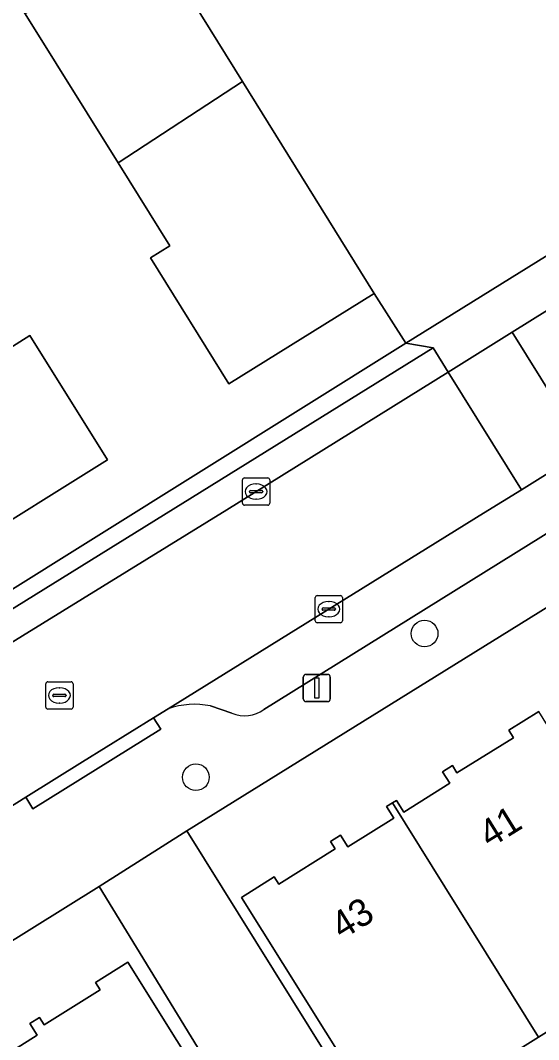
# Model space of a CAD drawing. Extents: x 157767 to 159172, y 387839 to 389425.
# Drawn here: x 158542.27 to 158561.27, y 388006.82 to 388044.19 of the extents above; entities that cross this region are included whole.
import ezdxf

# ---------------------------------------------------------------- set-up
doc = ezdxf.new("R2010")
doc.units = 0
for name, color, linetype in [('IMGEO_Boom', 7, 'Continuous'), ('IMGEO_Erf', 7, 'Continuous'), ('IMGEO_Kolk', 7, 'Continuous'), ('IMGEO_Lichtmast', 7, 'Continuous'), ('IMGEO_Muur', 7, 'Continuous'), ('IMGEO_Pand', 7, 'Continuous'), ('IMGEO_Pand_nummerreeks', 7, 'Continuous'), ('IMGEO_Parkeervlak_open', 7, 'Continuous'), ('IMGEO_Rijbaan_lokaal_open', 7, 'Continuous'), ('IMGEO_Rioolput', 7, 'Continuous'), ('IMGEO_Voetpad_open', 7, 'Continuous')]:
    doc.layers.add(name, color=color, linetype=linetype)

msp = doc.modelspace()

# ---------------------------------------------------------------- linework, layer by layer
at = {"layer": 'IMGEO_Boom'}
for centre in [(158557.088, 388021.71), (158548.706, 388016.442)]:
    msp.add_circle(centre, 0.489, dxfattribs=at)
at = {"layer": 'IMGEO_Erf'}
for points in [[(158540.442, 388058.034), (158543.761, 388052.683), (158547.077, 388047.335), (158550.419, 388041.947), (158555.234, 388034.183), (158556.403, 388032.356), (158573.012, 388042.677), (158580.545, 388047.358)], [(158612.65, 388056.606), (158587.736, 388040.994), (158586.39, 388038.074), (158548.372, 388014.479), (158555.38, 388003.25)], [(158593.345, 388026.976), (158587.983, 388023.623), (158584.909, 388021.701), (158586.479, 388019.18), (158584.205, 388017.764), (158582.638, 388020.281), (158577.29, 388016.937), (158571.95, 388013.598), (158566.602, 388010.254), (158561.261, 388006.915), (158555.735, 388003.46), (158561.649, 387993.981), (158567.213, 387997.459), (158571.276, 388000), (158572.538, 388000.788), (158577.896, 388004.134), (158583.238, 388007.469), (158588.579, 388010.805)], [(158555.735, 388003.46), (158550.371, 388012.038), (158551.579, 388012.793), (158551.748, 388012.52), (158553.815, 388013.813), (158553.645, 388014.085), (158554.01, 388014.313), (158554.276, 388013.887), (158555.96, 388014.94), (158555.693, 388015.364), (158555.916, 388015.504), (158556.057, 388015.592), (158556.324, 388015.167), (158558.007, 388016.22), (158557.74, 388016.645), (158558.105, 388016.873), (158558.275, 388016.6), (158560.342, 388017.892), (158560.171, 388018.164), (158561.273, 388018.854)], [(158552.776, 388000), (158545.154, 388012.431), (158525.213, 388000)], [(158541.21, 388005.94), (158542.884, 388006.987), (158542.619, 388007.409), (158542.973, 388007.631), (158543.143, 388007.359), (158545.198, 388008.646), (158545.028, 388008.916), (158546.213, 388009.657), (158551.599, 388001.043)]]:
    msp.add_lwpolyline(points, dxfattribs=at)
at = {"layer": 'IMGEO_Kolk'}
for p, q in [((158550.411, 388026.49), (158550.411, 388027.342)), ((158550.486, 388027.416), (158551.338, 388027.416)), ((158551.412, 388027.342), (158551.412, 388026.49)), ((158550.899, 388027.196), (158550.924, 388027.196)), ((158550.67, 388026.91), (158550.67, 388026.922)), ((158551.108, 388026.873), (158550.71, 388026.873)), ((158550.713, 388026.959), (158551.111, 388026.959)), ((158550.922, 388026.636), (158550.897, 388026.636)), ((158551.154, 388026.922), (158551.154, 388026.91)), ((158551.338, 388026.416), (158550.486, 388026.416)), ((158553.077, 388022.179), (158553.077, 388023.031)), ((158553.152, 388023.105), (158554.004, 388023.105)), ((158553.565, 388022.885), (158553.59, 388022.885)), ((158554.078, 388023.031), (158554.078, 388022.179)), ((158553.336, 388022.599), (158553.336, 388022.611)), ((158553.774, 388022.562), (158553.376, 388022.562)), ((158553.379, 388022.648), (158553.777, 388022.648)), ((158553.82, 388022.611), (158553.82, 388022.599)), ((158553.588, 388022.325), (158553.563, 388022.325)), ((158554.004, 388022.105), (158553.152, 388022.105))]:
    msp.add_line(p, q, dxfattribs=at)
for points in [[(158550.411, 388026.49), (158550.411, 388027.342)], [(158550.486, 388027.416), (158551.338, 388027.416)], [(158551.412, 388027.342), (158551.412, 388026.49)], [(158551.338, 388026.416), (158550.486, 388026.416)], [(158553.077, 388022.179), (158553.077, 388023.031)], [(158553.152, 388023.105), (158554.004, 388023.105)], [(158554.078, 388023.031), (158554.078, 388022.179)], [(158554.004, 388022.105), (158553.152, 388022.105)]]:
    msp.add_lwpolyline(points, dxfattribs=at)
for centre, radius, start, end in [((158550.488, 388027.34), 0.0765, 91.552, 178.448), ((158550.488, 388027.34), 0.0765, 91.552, 178.448), ((158551.336, 388027.34), 0.0765, 1.552, 88.448), ((158551.336, 388027.34), 0.0765, 1.552, 88.448), ((158550.71, 388026.919), 0.0403, 85.8775, 175.7526), ((158550.707, 388026.909), 0.0366, 178.938, 274.7102), ((158551.111, 388026.916), 0.043, 264.8664, 352.4533), ((158551.115, 388026.921), 0.0386, 1.7309, 96.639), ((158550.488, 388026.492), 0.0765, 181.552, 268.448), ((158550.488, 388026.492), 0.0765, 181.552, 268.448), ((158551.336, 388026.492), 0.0765, 271.552, 358.448), ((158551.336, 388026.492), 0.0765, 271.552, 358.448), ((158553.154, 388023.029), 0.0765, 91.552, 178.448), ((158553.154, 388023.029), 0.0765, 91.552, 178.448), ((158554.002, 388023.029), 0.0765, 1.552, 88.448), ((158554.002, 388023.029), 0.0765, 1.552, 88.448), ((158553.376, 388022.608), 0.0403, 85.8775, 175.7526), ((158553.373, 388022.598), 0.0366, 178.938, 274.7102), ((158553.777, 388022.605), 0.043, 264.8664, 352.4533), ((158553.781, 388022.61), 0.0386, 1.7309, 96.639), ((158553.154, 388022.181), 0.0765, 181.552, 268.448), ((158553.154, 388022.181), 0.0765, 181.552, 268.448), ((158554.002, 388022.181), 0.0765, 271.552, 358.448), ((158554.002, 388022.181), 0.0765, 271.552, 358.448)]:
    msp.add_arc(centre, radius, start, end, dxfattribs=at)
for centre, major_axis, ratio, start_param, end_param in [((158550.898, 388026.916), (-0.387, 0.002), 0.722429, 4.712389, 7.853982), ((158550.923, 388026.916), (-0.39, 0.002), 0.717154, 1.570796, 4.712389), ((158553.564, 388022.605), (-0.387, 0.002), 0.722429, 4.712389, 7.853982), ((158553.589, 388022.605), (-0.39, 0.002), 0.717154, 1.570796, 4.712389)]:
    msp.add_ellipse(centre, major_axis=major_axis, ratio=ratio, start_param=start_param, end_param=end_param, dxfattribs=at)
at = {"layer": 'IMGEO_Lichtmast'}
for p, q in [((158552.64, 388019.314), (158552.64, 388020.114)), ((158552.64, 388020.114), (158552.64, 388019.314)), ((158552.74, 388020.214), (158553.53, 388020.214)), ((158553.53, 388020.214), (158552.74, 388020.214)), ((158553.63, 388020.114), (158553.63, 388019.314)), ((158553.63, 388019.314), (158553.63, 388020.114)), ((158553.53, 388019.214), (158552.74, 388019.214)), ((158552.74, 388019.214), (158553.53, 388019.214))]:
    msp.add_line(p, q, dxfattribs=at)
msp.add_lwpolyline([(158553.06, 388020.089), (158553.21, 388020.089), (158553.21, 388019.339), (158553.06, 388019.339), (158553.06, 388020.089)], dxfattribs=at)
for centre, start, end in [((158552.74, 388020.114), 90, 180), ((158552.74, 388020.114), 90, 180), ((158553.53, 388020.114), 0, 90), ((158553.53, 388020.114), 360, 90), ((158552.74, 388019.314), 180, 270), ((158552.74, 388019.314), 180, 270), ((158553.53, 388019.314), 270, 0), ((158553.53, 388019.314), 270, 0)]:
    msp.add_arc(centre, 0.1, start, end, dxfattribs=at)
at = {"layer": 'IMGEO_Muur'}
for points in [[(158573.012, 388042.677), (158556.403, 388032.356)], [(158556.403, 388032.356), (158555.234, 388034.183)]]:
    msp.add_lwpolyline(points, dxfattribs=at)
at = {"layer": 'IMGEO_Pand'}
for points in [[(158542.447, 388044.435), (158545.856, 388038.968), (158550.419, 388041.947), (158547.077, 388047.335)], [(158550.419, 388041.947), (158545.856, 388038.968), (158547.753, 388035.925), (158547.042, 388035.482), (158549.918, 388030.869), (158555.234, 388034.183)], [(158537.318, 388029.283), (158540.14, 388024.756), (158545.464, 388028.075), (158542.623, 388032.633), (158541.889, 388032.175)], [(158555.916, 388015.504), (158561.261, 388006.915), (158566.602, 388010.254), (158561.273, 388018.854), (158560.171, 388018.164), (158560.342, 388017.892), (158558.275, 388016.6), (158558.105, 388016.873), (158557.74, 388016.645), (158558.007, 388016.22), (158556.324, 388015.167), (158556.057, 388015.592)], [(158555.916, 388015.504), (158555.693, 388015.364), (158555.96, 388014.94), (158554.276, 388013.887), (158554.01, 388014.313), (158553.645, 388014.085), (158553.815, 388013.813), (158551.748, 388012.52), (158551.579, 388012.793), (158550.371, 388012.038), (158555.735, 388003.46), (158561.261, 388006.915)], [(158546.258, 387997.704), (158547.36, 387998.393), (158549.931, 388000), (158551.599, 388001.043), (158546.213, 388009.657), (158545.028, 388008.916), (158545.198, 388008.646), (158543.143, 388007.359), (158542.973, 388007.631), (158542.619, 388007.409), (158542.884, 388006.987), (158541.21, 388005.94), (158544.824, 388000)]]:
    msp.add_lwpolyline(points, close=True, dxfattribs=at)
at = {"layer": 'IMGEO_Parkeervlak_open'}
for points in [[(158586.389, 388043.071), (158574.586, 388035.66), (158562.987, 388028.446), (158560.635, 388026.983), (158559.253, 388026.123), (158547.688, 388018.955)], [(158551.194, 388018.928), (158585.155, 388040.057)], [(158549.238, 388019.056), (158550.027, 388018.794)]]:
    msp.add_lwpolyline(points, dxfattribs=at)
for centre, radius, start, end in [((158548.647, 388016.184), 2.932, 78.3677, 109.0887), ((158550.498, 388019.845), 1.151, 245.8796, 307.221)]:
    msp.add_arc(centre, radius, start, end, dxfattribs=at)
at = {"layer": 'IMGEO_Rijbaan_lokaal_open'}
for points in [[(158602.47, 388053.168), (158607.134, 388056.097), (158604.468, 388060.381), (158598.186, 388056.371), (158595.192, 388054.536), (158582.556, 388046.64), (158582.332, 388046.529), (158565.577, 388036.046), (158560.3, 388032.761), (158562.987, 388028.446), (158574.586, 388035.66), (158586.389, 388043.071)], [(158557.948, 388031.298), (158560.635, 388026.983), (158562.987, 388028.446), (158560.3, 388032.761)]]:
    msp.add_lwpolyline(points, close=True, dxfattribs=at)
for points in [[(158541.291, 388022.91), (158556.403, 388032.356), (158555.234, 388034.183), (158549.918, 388030.869), (158547.042, 388035.482), (158547.753, 388035.925), (158545.856, 388038.968), (158542.447, 388044.435), (158539.118, 388049.775)], [(158541.889, 388032.175), (158542.623, 388032.633), (158545.464, 388028.075), (158540.14, 388024.756)], [(158519.948, 388001.691), (158531.454, 388008.839), (158541.713, 388015.24), (158542.469, 388015.712), (158544.551, 388017.011), (158547.157, 388018.626), (158547.688, 388018.955), (158559.253, 388026.123), (158560.635, 388026.983), (158557.948, 388031.298), (158549.842, 388026.252), (158541.617, 388021.173), (158537.107, 388018.388), (158519.344, 388007.321)], [(158591.454, 388006.263), (158586.097, 388002.918), (158581.424, 388000), (158580.756, 387999.582), (158575.395, 387996.231), (158570.077, 387992.906), (158564.501, 387989.42), (158561.649, 387993.981), (158555.735, 388003.46), (158555.38, 388003.25), (158548.372, 388014.479), (158545.154, 388012.431), (158552.776, 388000), (158553.236, 387999.25), (158552.862, 387999.02), (158557.596, 387991.439), (158560.452, 387986.871), (158555.157, 387983.561), (158549.81, 387980.217), (158544.463, 387976.874), (158539.11, 387973.527)]]:
    msp.add_lwpolyline(points, dxfattribs=at)
at = {"layer": 'IMGEO_Rioolput'}
for p, q in [((158543.202, 388019.016), (158543.202, 388019.868)), ((158543.277, 388019.942), (158544.129, 388019.942)), ((158544.203, 388019.868), (158544.203, 388019.016)), ((158543.69, 388019.722), (158543.715, 388019.722)), ((158543.461, 388019.436), (158543.461, 388019.448)), ((158543.899, 388019.399), (158543.501, 388019.399)), ((158543.504, 388019.485), (158543.902, 388019.485)), ((158543.713, 388019.162), (158543.688, 388019.162)), ((158543.945, 388019.448), (158543.945, 388019.436)), ((158544.129, 388018.942), (158543.277, 388018.942))]:
    msp.add_line(p, q, dxfattribs=at)
for points in [[(158543.202, 388019.016), (158543.202, 388019.868)], [(158543.277, 388019.942), (158544.129, 388019.942)], [(158544.203, 388019.868), (158544.203, 388019.016)], [(158544.129, 388018.942), (158543.277, 388018.942)]]:
    msp.add_lwpolyline(points, dxfattribs=at)
for centre, radius, start, end in [((158543.279, 388019.866), 0.0765, 91.552, 178.448), ((158543.279, 388019.866), 0.0765, 91.552, 178.448), ((158544.127, 388019.866), 0.0765, 1.552, 88.448), ((158544.127, 388019.866), 0.0765, 1.552, 88.448), ((158543.501, 388019.445), 0.0403, 85.8775, 175.7526), ((158543.498, 388019.435), 0.0366, 178.938, 274.7102), ((158543.902, 388019.442), 0.043, 264.8664, 352.4533), ((158543.906, 388019.447), 0.0386, 1.7309, 96.639), ((158543.279, 388019.018), 0.0765, 181.552, 268.448), ((158543.279, 388019.018), 0.0765, 181.552, 268.448), ((158544.127, 388019.018), 0.0765, 271.552, 358.448), ((158544.127, 388019.018), 0.0765, 271.552, 358.448)]:
    msp.add_arc(centre, radius, start, end, dxfattribs=at)
for centre, major_axis, ratio, start_param, end_param in [((158543.689, 388019.442), (-0.387, 0.002), 0.722429, 4.712389, 7.853982), ((158543.714, 388019.442), (-0.39, 0.002), 0.717154, 1.570796, 4.712389)]:
    msp.add_ellipse(centre, major_axis=major_axis, ratio=ratio, start_param=start_param, end_param=end_param, dxfattribs=at)
at = {"layer": 'IMGEO_Voetpad_open'}
for points in [[(158545.154, 388012.431), (158548.372, 388014.479), (158586.39, 388038.074), (158587.736, 388040.994), (158612.65, 388056.606), (158611.489, 388058.243), (158610.518, 388057.633), (158610.247, 388058.053), (158609.497, 388057.581), (158607.134, 388056.097), (158602.47, 388053.168), (158586.389, 388043.071)], [(158584.632, 388049.594), (158580.545, 388047.358), (158573.012, 388042.677), (158556.403, 388032.356), (158557.4, 388032.182), (158557.948, 388031.298), (158560.3, 388032.761), (158565.577, 388036.046)], [(158585.155, 388040.057), (158551.194, 388018.928)], [(158547.688, 388018.955), (158547.157, 388018.626), (158547.418, 388018.2), (158542.73, 388015.286), (158542.469, 388015.712), (158541.713, 388015.24)], [(158550.027, 388018.794), (158549.238, 388019.056)], [(158500, 388011.904), (158498.702, 388011.315), (158498.228, 388011.026), (158498.485, 388010.598), (158499.385, 388009.025), (158500, 388008.033), (158502.317, 388004.297), (158504.998, 388000), (158506.245, 387998.002), (158510.654, 387990.924), (158512.483, 387992.064), (158525.213, 388000), (158545.154, 388012.431)]]:
    msp.add_lwpolyline(points, dxfattribs=at)
for points in [[(158557.4, 388032.182), (158556.403, 388032.356), (158541.291, 388022.91), (158541.069, 388022.057)], [(158557.948, 388031.298), (158557.4, 388032.182), (158541.069, 388022.057), (158541.617, 388021.173), (158549.842, 388026.252)], [(158547.157, 388018.626), (158544.551, 388017.011), (158542.469, 388015.712), (158542.73, 388015.286), (158547.418, 388018.2)]]:
    msp.add_lwpolyline(points, close=True, dxfattribs=at)
for centre, radius, start, end in [((158548.647, 388016.184), 2.932, 78.3677, 109.0887), ((158550.498, 388019.845), 1.151, 245.8796, 307.221)]:
    msp.add_arc(centre, radius, start, end, dxfattribs=at)

# ---------------------------------------------------------------- texts
at = {"layer": 'IMGEO_Pand_nummerreeks'}
for s, p in [('41', (158559.477, 388013.822)), ('43', (158554.058, 388010.464))]:
    msp.add_text(s, height=1, rotation=31.7897, dxfattribs=at).set_placement(p)

doc.saveas('drawing.dxf')
